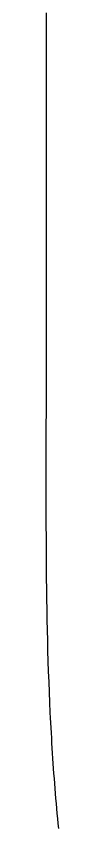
# Model space of a CAD drawing. Extents: x -7.3 to 34, y 0 to 22.
# Drawn here: x 2.2331 to 2.234, y 0.773 to 0.8332 of the extents above; entities that cross this region are included whole.
import ezdxf

# ---------------------------------------------------------------- set-up
doc = ezdxf.new("R2010")
doc.units = 0
doc.layers.add('SH_Text', color=7, linetype='Continuous')

msp = doc.modelspace()

# ---------------------------------------------------------------- linework, layer by layer
at = {"layer": 'SH_Text'}
for p, q in [((2.233086, 0.833116), (2.233086, 0.833461)), ((2.233085, 0.832771), (2.233086, 0.833116)), ((2.233085, 0.832427), (2.233085, 0.832771)), ((2.233085, 0.832085), (2.233085, 0.832427)), ((2.233085, 0.831743), (2.233085, 0.832085)), ((2.233085, 0.831402), (2.233085, 0.831743)), ((2.233085, 0.831063), (2.233085, 0.831402)), ((2.233085, 0.830724), (2.233085, 0.831063)), ((2.233084, 0.830386), (2.233085, 0.830724)), ((2.233084, 0.830049), (2.233084, 0.830386)), ((2.233084, 0.829714), (2.233084, 0.830049)), ((2.233084, 0.829379), (2.233084, 0.829714)), ((2.233084, 0.829046), (2.233084, 0.829379)), ((2.233084, 0.828713), (2.233084, 0.829046)), ((2.233084, 0.828382), (2.233084, 0.828713)), ((2.233084, 0.828052), (2.233084, 0.828382)), ((2.233084, 0.827722), (2.233084, 0.828052)), ((2.233083, 0.827394), (2.233084, 0.827722)), ((2.233083, 0.827067), (2.233083, 0.827394)), ((2.233083, 0.826742), (2.233083, 0.827067)), ((2.233083, 0.826417), (2.233083, 0.826742)), ((2.233083, 0.826093), (2.233083, 0.826417)), ((2.233083, 0.825771), (2.233083, 0.826093)), ((2.233083, 0.82545), (2.233083, 0.825771)), ((2.233082, 0.824811), (2.233083, 0.82513)), ((2.233083, 0.82513), (2.233083, 0.82545)), ((2.233082, 0.824493), (2.233082, 0.824811)), ((2.233082, 0.824177), (2.233082, 0.824493)), ((2.233082, 0.823862), (2.233082, 0.824177)), ((2.233082, 0.823548), (2.233082, 0.823862)), ((2.233082, 0.823235), (2.233082, 0.823548)), ((2.233082, 0.822924), (2.233082, 0.823235)), ((2.233082, 0.822614), (2.233082, 0.822924)), ((2.233082, 0.822305), (2.233082, 0.822614)), ((2.233081, 0.821997), (2.233082, 0.822305)), ((2.233081, 0.821691), (2.233081, 0.821997)), ((2.233081, 0.821386), (2.233081, 0.821691)), ((2.233081, 0.821082), (2.233081, 0.821386)), ((2.233081, 0.82078), (2.233081, 0.821082)), ((2.233081, 0.820479), (2.233081, 0.82078)), ((2.233081, 0.820179), (2.233081, 0.820479)), ((2.233081, 0.819881), (2.233081, 0.820179)), ((2.23308, 0.819289), (2.233081, 0.819584)), ((2.233081, 0.819584), (2.233081, 0.819881)), ((2.23308, 0.818995), (2.23308, 0.819289)), ((2.23308, 0.818702), (2.23308, 0.818995)), ((2.23308, 0.81841), (2.23308, 0.818702)), ((2.23308, 0.818121), (2.23308, 0.81841)), ((2.23308, 0.817832), (2.23308, 0.818121)), ((2.23308, 0.817545), (2.23308, 0.817832)), ((2.23308, 0.81726), (2.23308, 0.817545)), ((2.23308, 0.816975), (2.23308, 0.81726)), ((2.233079, 0.816693), (2.23308, 0.816975)), ((2.233079, 0.816412), (2.233079, 0.816693)), ((2.233079, 0.816132), (2.233079, 0.816412)), ((2.233079, 0.815854), (2.233079, 0.816132)), ((2.233079, 0.815577), (2.233079, 0.815854)), ((2.233079, 0.815302), (2.233079, 0.815577)), ((2.233079, 0.815029), (2.233079, 0.815302)), ((2.233079, 0.814757), (2.233079, 0.815029)), ((2.233079, 0.814486), (2.233079, 0.814757)), ((2.233078, 0.81395), (2.233079, 0.814217)), ((2.233079, 0.814217), (2.233079, 0.814486)), ((2.233078, 0.813684), (2.233078, 0.81395)), ((2.233078, 0.81342), (2.233078, 0.813684)), ((2.233078, 0.813158), (2.233078, 0.81342)), ((2.233078, 0.812897), (2.233078, 0.813158)), ((2.233078, 0.812638), (2.233078, 0.812897)), ((2.233078, 0.81238), (2.233078, 0.812638)), ((2.233078, 0.812124), (2.233078, 0.81238)), ((2.233078, 0.81187), (2.233078, 0.812124)), ((2.233078, 0.811617), (2.233078, 0.81187)), ((2.233077, 0.811366), (2.233078, 0.811617)), ((2.233077, 0.811117), (2.233077, 0.811366)), ((2.233077, 0.81087), (2.233077, 0.811117)), ((2.233077, 0.810624), (2.233077, 0.81087)), ((2.233077, 0.81038), (2.233077, 0.810624)), ((2.233077, 0.810137), (2.233077, 0.81038)), ((2.233077, 0.809897), (2.233077, 0.810137)), ((2.233077, 0.809658), (2.233077, 0.809897)), ((2.233077, 0.809421), (2.233077, 0.809658)), ((2.233077, 0.809186), (2.233077, 0.809421)), ((2.233076, 0.80872), (2.233077, 0.808952)), ((2.233077, 0.808952), (2.233077, 0.809186)), ((2.233076, 0.80849), (2.233076, 0.80872)), ((2.233076, 0.808262), (2.233076, 0.80849)), ((2.233076, 0.808036), (2.233076, 0.808262)), ((2.233076, 0.807812), (2.233076, 0.808036)), ((2.233076, 0.807589), (2.233076, 0.807812)), ((2.233076, 0.807368), (2.233076, 0.807589)), ((2.233076, 0.80715), (2.233076, 0.807368)), ((2.233076, 0.806933), (2.233076, 0.80715)), ((2.233076, 0.806718), (2.233076, 0.806933)), ((2.233076, 0.806504), (2.233076, 0.806718)), ((2.233076, 0.806293), (2.233076, 0.806504)), ((2.233075, 0.805877), (2.233076, 0.806084)), ((2.233075, 0.805671), (2.233075, 0.805877)), ((2.233076, 0.806084), (2.233076, 0.806293)), ((2.233075, 0.805468), (2.233075, 0.805671)), ((2.233075, 0.805266), (2.233075, 0.805468)), ((2.233075, 0.805067), (2.233075, 0.805266)), ((2.233075, 0.804869), (2.233075, 0.805067)), ((2.233075, 0.804673), (2.233075, 0.804869)), ((2.233075, 0.80448), (2.233075, 0.804673)), ((2.233075, 0.804288), (2.233075, 0.80448)), ((2.233075, 0.804099), (2.233075, 0.804288)), ((2.233075, 0.803911), (2.233075, 0.804099)), ((2.233075, 0.803726), (2.233075, 0.803911)), ((2.233074, 0.803182), (2.233075, 0.803361)), ((2.233075, 0.803542), (2.233075, 0.803726)), ((2.233075, 0.803361), (2.233075, 0.803542)), ((2.233074, 0.803005), (2.233074, 0.803182)), ((2.233074, 0.80283), (2.233074, 0.803005)), ((2.233074, 0.802657), (2.233074, 0.80283)), ((2.233074, 0.802486), (2.233074, 0.802657)), ((2.233074, 0.802317), (2.233074, 0.802486)), ((2.233074, 0.802151), (2.233074, 0.802317)), ((2.233074, 0.801986), (2.233074, 0.802151)), ((2.233074, 0.801824), (2.233074, 0.801986)), ((2.233074, 0.801664), (2.233074, 0.801824)), ((2.233074, 0.801506), (2.233074, 0.801664)), ((2.233074, 0.801351), (2.233074, 0.801506)), ((2.233074, 0.801197), (2.233074, 0.801351)), ((2.233074, 0.801046), (2.233074, 0.801197)), ((2.233074, 0.800897), (2.233074, 0.801046)), ((2.233074, 0.80075), (2.233074, 0.800897)), ((2.233073, 0.800606), (2.233074, 0.80075)), ((2.233073, 0.800463), (2.233073, 0.800606)), ((2.233073, 0.800323), (2.233073, 0.800463)), ((2.233073, 0.800186), (2.233073, 0.800323)), ((2.233073, 0.80005), (2.233073, 0.800186)), ((2.233073, 0.799917), (2.233073, 0.80005)), ((2.233073, 0.799786), (2.233073, 0.799917)), ((2.233073, 0.799658), (2.233073, 0.799786)), ((2.233073, 0.799531), (2.233073, 0.799658)), ((2.233073, 0.799407), (2.233073, 0.799531)), ((2.233073, 0.799286), (2.233073, 0.799407)), ((2.233073, 0.799167), (2.233073, 0.799286)), ((2.233073, 0.79905), (2.233073, 0.799167)), ((2.233073, 0.798936), (2.233073, 0.79905)), ((2.233073, 0.798824), (2.233073, 0.798936)), ((2.233073, 0.798714), (2.233073, 0.798824)), ((2.233073, 0.798607), (2.233073, 0.798714)), ((2.233073, 0.798502), (2.233073, 0.798607)), ((2.233073, 0.7984), (2.233073, 0.798502)), ((2.233072, 0.797837), (2.233073, 0.797925)), ((2.233073, 0.7983), (2.233073, 0.7984)), ((2.233073, 0.798202), (2.233073, 0.7983)), ((2.233073, 0.798107), (2.233073, 0.798202)), ((2.233073, 0.798015), (2.233073, 0.798107)), ((2.233073, 0.797925), (2.233073, 0.798015)), ((2.233072, 0.797752), (2.233072, 0.797837)), ((2.233072, 0.79767), (2.233072, 0.797752)), ((2.233072, 0.79759), (2.233072, 0.79767)), ((2.233072, 0.797512), (2.233072, 0.79759)), ((2.233072, 0.797437), (2.233072, 0.797512)), ((2.233072, 0.797365), (2.233072, 0.797437)), ((2.233072, 0.797295), (2.233072, 0.797365)), ((2.233072, 0.797228), (2.233072, 0.797295)), ((2.233072, 0.797164), (2.233072, 0.797228)), ((2.233072, 0.797102), (2.233072, 0.797164)), ((2.233072, 0.797042), (2.233072, 0.797102)), ((2.233072, 0.796985), (2.233072, 0.797042)), ((2.233072, 0.796931), (2.233072, 0.796985)), ((2.233072, 0.79688), (2.233072, 0.796931)), ((2.233072, 0.796831), (2.233072, 0.79688)), ((2.233072, 0.796785), (2.233072, 0.796831)), ((2.233072, 0.796741), (2.233072, 0.796785)), ((2.233072, 0.7967), (2.233072, 0.796741)), ((2.233072, 0.796662), (2.233072, 0.7967)), ((2.233072, 0.796627), (2.233072, 0.796662)), ((2.233072, 0.796594), (2.233072, 0.796627)), ((2.233072, 0.796564), (2.233072, 0.796594)), ((2.233072, 0.796537), (2.233072, 0.796564)), ((2.233072, 0.796512), (2.233072, 0.796537)), ((2.233072, 0.796491), (2.233072, 0.796512)), ((2.233072, 0.796472), (2.233072, 0.796491)), ((2.233072, 0.796455), (2.233072, 0.796472)), ((2.233072, 0.796442), (2.233072, 0.796455)), ((2.233072, 0.796431), (2.233072, 0.796442)), ((2.233072, 0.796424), (2.233072, 0.796431)), ((2.233072, 0.796419), (2.233072, 0.796424)), ((2.233072, 0.796416), (2.233072, 0.796419)), ((2.233072, 0.796415), (2.233072, 0.796416)), ((2.233072, 0.796416), (2.233072, 0.796416)), ((2.233072, 0.796412), (2.233072, 0.796415)), ((2.233072, 0.796406), (2.233072, 0.796412)), ((2.233072, 0.796394), (2.233072, 0.796406)), ((2.233072, 0.796345), (2.233072, 0.796394)), ((2.233072, 0.796248), (2.233072, 0.796345)), ((2.233072, 0.796053), (2.233072, 0.796248)), ((2.233073, 0.795276), (2.233072, 0.796053)), ((2.233075, 0.794499), (2.233073, 0.795276)), ((2.233078, 0.793722), (2.233075, 0.794499)), ((2.233082, 0.792946), (2.233078, 0.793722)), ((2.233088, 0.79217), (2.233082, 0.792946)), ((2.233096, 0.791395), (2.233088, 0.79217)), ((2.233105, 0.790621), (2.233096, 0.791395)), ((2.233116, 0.789848), (2.233105, 0.790621)), ((2.233129, 0.789075), (2.233116, 0.789848)), ((2.233143, 0.788304), (2.233129, 0.789075)), ((2.23316, 0.787533), (2.233143, 0.788304)), ((2.233178, 0.786763), (2.23316, 0.787533)), ((2.233199, 0.785995), (2.233178, 0.786763)), ((2.233222, 0.785227), (2.233199, 0.785995)), ((2.233247, 0.784461), (2.233222, 0.785227)), ((2.233275, 0.783696), (2.233247, 0.784461)), ((2.233305, 0.782933), (2.233275, 0.783696)), ((2.233337, 0.78217), (2.233305, 0.782933)), ((2.233373, 0.78141), (2.233337, 0.78217)), ((2.233391, 0.78103), (2.233373, 0.78141)), ((2.233411, 0.78065), (2.233391, 0.78103)), ((2.233431, 0.780271), (2.233411, 0.78065)), ((2.233452, 0.779893), (2.233431, 0.780271)), ((2.233473, 0.779514), (2.233452, 0.779893)), ((2.233495, 0.779136), (2.233473, 0.779514)), ((2.233518, 0.778759), (2.233495, 0.779136)), ((2.233542, 0.778382), (2.233518, 0.778759)), ((2.233567, 0.778005), (2.233542, 0.778382)), ((2.233592, 0.777629), (2.233567, 0.778005)), ((2.233618, 0.777254), (2.233592, 0.777629)), ((2.233645, 0.776878), (2.233618, 0.777254)), ((2.233673, 0.776504), (2.233645, 0.776878)), ((2.233701, 0.776129), (2.233673, 0.776504)), ((2.233731, 0.775756), (2.233701, 0.776129)), ((2.233761, 0.775382), (2.233731, 0.775756)), ((2.233792, 0.77501), (2.233761, 0.775382)), ((2.233824, 0.774637), (2.233792, 0.77501)), ((2.233857, 0.774265), (2.233824, 0.774637)), ((2.233891, 0.773894), (2.233857, 0.774265)), ((2.233925, 0.773523), (2.233891, 0.773894)), ((2.233961, 0.773153), (2.233925, 0.773523)), ((2.233997, 0.772783), (2.233961, 0.773153))]:
    msp.add_line(p, q, dxfattribs=at)
msp.add_lwpolyline([(2.233997, 0.772783), (2.233961, 0.773153), (2.233925, 0.773523), (2.233891, 0.773894), (2.233857, 0.774265), (2.233824, 0.774637), (2.233792, 0.77501), (2.233761, 0.775382), (2.233731, 0.775756), (2.233701, 0.776129), (2.233673, 0.776504), (2.233645, 0.776878), (2.233618, 0.777254), (2.233592, 0.777629), (2.233567, 0.778005), (2.233542, 0.778382), (2.233518, 0.778759), (2.233495, 0.779136), (2.233473, 0.779514), (2.233452, 0.779893), (2.233431, 0.780271), (2.233411, 0.78065), (2.233391, 0.78103), (2.233373, 0.78141), (2.233337, 0.78217), (2.233305, 0.782933), (2.233275, 0.783696), (2.233247, 0.784461), (2.233222, 0.785227), (2.233199, 0.785995), (2.233178, 0.786763), (2.23316, 0.787533), (2.233143, 0.788304), (2.233129, 0.789075), (2.233116, 0.789848), (2.233105, 0.790621), (2.233096, 0.791395), (2.233088, 0.79217), (2.233082, 0.792946), (2.233078, 0.793722), (2.233075, 0.794499), (2.233073, 0.795276), (2.233072, 0.796053), (2.233072, 0.796248), (2.233072, 0.796345), (2.233072, 0.796394), (2.233072, 0.796406), (2.233072, 0.796412), (2.233072, 0.796415), (2.233072, 0.796416), (2.233072, 0.796416), (2.233072, 0.796416), (2.233072, 0.796419), (2.233072, 0.796424), (2.233072, 0.796431), (2.233072, 0.796442), (2.233072, 0.796455), (2.233072, 0.796472), (2.233072, 0.796491), (2.233072, 0.796512), (2.233072, 0.796537), (2.233072, 0.796564), (2.233072, 0.796594), (2.233072, 0.796627), (2.233072, 0.796662), (2.233072, 0.7967), (2.233072, 0.796741), (2.233072, 0.796785), (2.233072, 0.796831), (2.233072, 0.79688), (2.233072, 0.796931), (2.233072, 0.796985), (2.233072, 0.797042), (2.233072, 0.797102), (2.233072, 0.797164), (2.233072, 0.797228), (2.233072, 0.797295), (2.233072, 0.797365), (2.233072, 0.797437), (2.233072, 0.797512), (2.233072, 0.79759), (2.233072, 0.79767), (2.233072, 0.797752), (2.233072, 0.797837), (2.233073, 0.797925), (2.233073, 0.798015), (2.233073, 0.798107), (2.233073, 0.798202), (2.233073, 0.7983), (2.233073, 0.7984), (2.233073, 0.798502), (2.233073, 0.798607), (2.233073, 0.798714), (2.233073, 0.798824), (2.233073, 0.798936), (2.233073, 0.79905), (2.233073, 0.799167), (2.233073, 0.799286), (2.233073, 0.799407), (2.233073, 0.799531), (2.233073, 0.799658), (2.233073, 0.799786), (2.233073, 0.799917), (2.233073, 0.80005), (2.233073, 0.800186), (2.233073, 0.800323), (2.233073, 0.800463), (2.233073, 0.800606), (2.233074, 0.80075), (2.233074, 0.800897), (2.233074, 0.801046), (2.233074, 0.801197), (2.233074, 0.801351), (2.233074, 0.801506), (2.233074, 0.801664), (2.233074, 0.801824), (2.233074, 0.801986), (2.233074, 0.802151), (2.233074, 0.802317), (2.233074, 0.802486), (2.233074, 0.802657), (2.233074, 0.80283), (2.233074, 0.803005), (2.233074, 0.803182), (2.233075, 0.803361), (2.233075, 0.803542), (2.233075, 0.803726), (2.233075, 0.803911), (2.233075, 0.804099), (2.233075, 0.804288), (2.233075, 0.80448), (2.233075, 0.804673), (2.233075, 0.804869), (2.233075, 0.805067), (2.233075, 0.805266), (2.233075, 0.805468), (2.233075, 0.805671), (2.233075, 0.805877), (2.233076, 0.806084), (2.233076, 0.806293), (2.233076, 0.806504), (2.233076, 0.806718), (2.233076, 0.806933), (2.233076, 0.80715), (2.233076, 0.807368), (2.233076, 0.807589), (2.233076, 0.807812), (2.233076, 0.808036), (2.233076, 0.808262), (2.233076, 0.80849), (2.233076, 0.80872), (2.233077, 0.808952), (2.233077, 0.809186), (2.233077, 0.809421), (2.233077, 0.809658), (2.233077, 0.809897), (2.233077, 0.810137), (2.233077, 0.81038), (2.233077, 0.810624), (2.233077, 0.81087), (2.233077, 0.811117), (2.233077, 0.811366), (2.233078, 0.811617), (2.233078, 0.81187), (2.233078, 0.812124), (2.233078, 0.81238), (2.233078, 0.812638), (2.233078, 0.812897), (2.233078, 0.813158), (2.233078, 0.81342), (2.233078, 0.813684), (2.233078, 0.81395), (2.233079, 0.814217), (2.233079, 0.814486), (2.233079, 0.814757), (2.233079, 0.815029), (2.233079, 0.815302), (2.233079, 0.815577), (2.233079, 0.815854), (2.233079, 0.816132), (2.233079, 0.816412), (2.233079, 0.816693), (2.23308, 0.816975), (2.23308, 0.81726), (2.23308, 0.817545), (2.23308, 0.817832), (2.23308, 0.818121), (2.23308, 0.81841), (2.23308, 0.818702), (2.23308, 0.818995), (2.23308, 0.819289), (2.233081, 0.819584), (2.233081, 0.819881), (2.233081, 0.820179), (2.233081, 0.820479), (2.233081, 0.82078), (2.233081, 0.821082), (2.233081, 0.821386), (2.233081, 0.821691), (2.233081, 0.821997), (2.233082, 0.822305), (2.233082, 0.822614), (2.233082, 0.822924), (2.233082, 0.823235), (2.233082, 0.823548), (2.233082, 0.823862), (2.233082, 0.824177), (2.233082, 0.824493), (2.233082, 0.824811), (2.233083, 0.82513), (2.233083, 0.82545), (2.233083, 0.825771), (2.233083, 0.826093), (2.233083, 0.826417), (2.233083, 0.826742), (2.233083, 0.827067), (2.233083, 0.827394), (2.233084, 0.827722), (2.233084, 0.828052), (2.233084, 0.828382), (2.233084, 0.828713), (2.233084, 0.829046), (2.233084, 0.829379), (2.233084, 0.829714), (2.233084, 0.830049), (2.233084, 0.830386), (2.233085, 0.830724), (2.233085, 0.831063), (2.233085, 0.831402), (2.233085, 0.831743), (2.233085, 0.832085), (2.233085, 0.832427), (2.233085, 0.832771), (2.233086, 0.833116), (2.233086, 0.833461)], dxfattribs=at)

doc.saveas('drawing.dxf')
